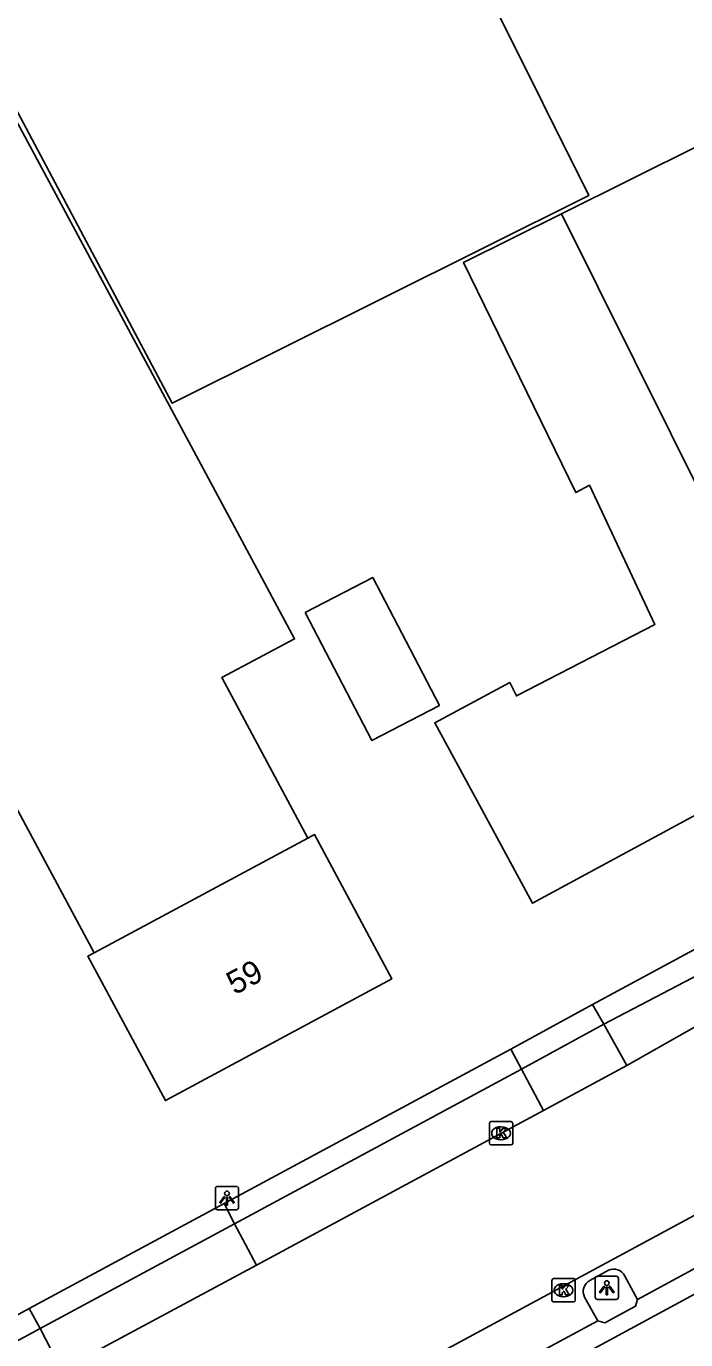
# Model space of a CAD drawing. Extents: x 158461 to 159795, y 387220 to 388672.
# Drawn here: x 158891.7 to 158920, y 387554.1 to 387610.5 of the extents above; entities that cross this region are included whole.
import ezdxf

# ---------------------------------------------------------------- set-up
doc = ezdxf.new("R2010")
doc.units = 0
for name, color, linetype in [('IMGEO_Kolk', 7, 'Continuous'), ('IMGEO_Lichtpunt', 7, 'Continuous'), ('IMGEO_Pand', 7, 'Continuous'), ('IMGEO_Pand_nummerreeks', 7, 'Continuous'), ('IMGEO_Rijbaan_lokaal_gesloten', 7, 'Continuous'), ('IMGEO_Voetpad_open', 7, 'Continuous')]:
    doc.layers.add(name, color=color, linetype=linetype)

msp = doc.modelspace()

# ---------------------------------------------------------------- linework, layer by layer
at = {"layer": 'IMGEO_Kolk'}
for p, q in [((158911.6, 387562.569), (158911.6, 387563.421)), ((158911.675, 387563.495), (158912.527, 387563.495)), ((158912.088, 387563.275), (158912.113, 387563.275)), ((158912.601, 387563.421), (158912.601, 387562.569)), ((158912.111, 387562.715), (158912.086, 387562.715)), ((158912.527, 387562.495), (158911.675, 387562.495)), ((158914.282, 387555.833), (158914.282, 387556.685)), ((158914.357, 387556.759), (158915.209, 387556.759)), ((158914.77, 387556.539), (158914.795, 387556.539)), ((158915.283, 387556.685), (158915.283, 387555.833)), ((158914.793, 387555.979), (158914.768, 387555.979)), ((158915.209, 387555.759), (158914.357, 387555.759))]:
    msp.add_line(p, q, dxfattribs=at)
for points in [[(158911.6, 387562.569), (158911.6, 387563.421)], [(158911.675, 387563.495), (158912.527, 387563.495)], [(158911.921, 387563.195), (158912.044, 387563.195), (158912.044, 387563.044), (158912.174, 387563.195), (158912.338, 387563.195), (158912.192, 387563.044), (158912.345, 387562.795), (158912.193, 387562.795), (158912.108, 387562.959), (158912.044, 387562.892), (158912.044, 387562.795), (158911.921, 387562.795), (158911.921, 387563.195)], [(158912.601, 387563.421), (158912.601, 387562.569)], [(158912.527, 387562.495), (158911.675, 387562.495)], [(158914.282, 387555.833), (158914.282, 387556.685)], [(158914.357, 387556.759), (158915.209, 387556.759)], [(158914.603, 387556.459), (158914.726, 387556.459), (158914.726, 387556.308), (158914.856, 387556.459), (158915.02, 387556.459), (158914.874, 387556.308), (158915.027, 387556.059), (158914.875, 387556.059), (158914.79, 387556.223), (158914.726, 387556.156), (158914.726, 387556.059), (158914.603, 387556.059), (158914.603, 387556.459)], [(158915.283, 387556.685), (158915.283, 387555.833)], [(158915.209, 387555.759), (158914.357, 387555.759)]]:
    msp.add_lwpolyline(points, dxfattribs=at)
for centre, start, end in [((158911.677, 387563.419), 91.552, 178.448), ((158911.677, 387563.419), 91.552, 178.448), ((158912.525, 387563.419), 1.552, 88.448), ((158912.525, 387563.419), 1.552, 88.448), ((158911.677, 387562.571), 181.552, 268.448), ((158911.677, 387562.571), 181.552, 268.448), ((158912.525, 387562.571), 271.552, 358.448), ((158912.525, 387562.571), 271.552, 358.448), ((158914.359, 387556.683), 91.552, 178.448), ((158914.359, 387556.683), 91.552, 178.448), ((158915.207, 387556.683), 1.552, 88.448), ((158915.207, 387556.683), 1.552, 88.448), ((158914.359, 387555.835), 181.552, 268.448), ((158914.359, 387555.835), 181.552, 268.448), ((158915.207, 387555.835), 271.552, 358.448), ((158915.207, 387555.835), 271.552, 358.448)]:
    msp.add_arc(centre, 0.0765, start, end, dxfattribs=at)
for centre, major_axis, ratio, start_param, end_param in [((158912.087, 387562.995), (-0.387, 0.002), 0.722429, 4.712389, 7.853982), ((158912.112, 387562.995), (-0.39, 0.002), 0.717154, 1.570796, 4.712389), ((158914.769, 387556.259), (-0.387, 0.002), 0.722429, 4.712389, 7.853982), ((158914.794, 387556.259), (-0.39, 0.002), 0.717154, 1.570796, 4.712389)]:
    msp.add_ellipse(centre, major_axis=major_axis, ratio=ratio, start_param=start_param, end_param=end_param, dxfattribs=at)
at = {"layer": 'IMGEO_Lichtpunt'}
for p, q in [((158899.848, 387560.618), (158899.848, 387559.811)), ((158899.848, 387560.618), (158899.848, 387559.811)), ((158900.75, 387560.713), (158899.942, 387560.713)), ((158900.75, 387560.713), (158899.942, 387560.713)), ((158900.844, 387559.811), (158900.844, 387560.618)), ((158900.844, 387559.811), (158900.844, 387560.618)), ((158899.942, 387559.717), (158900.75, 387559.717)), ((158899.942, 387559.717), (158900.75, 387559.717)), ((158916.14, 387556.77), (158916.14, 387555.963)), ((158916.14, 387556.77), (158916.14, 387555.963)), ((158917.042, 387556.865), (158916.234, 387556.865)), ((158917.042, 387556.865), (158916.234, 387556.865)), ((158917.136, 387555.963), (158917.136, 387556.77)), ((158917.136, 387555.963), (158917.136, 387556.77)), ((158916.234, 387555.869), (158917.042, 387555.869)), ((158916.234, 387555.869), (158917.042, 387555.869))]:
    msp.add_line(p, q, dxfattribs=at)
for points in [[(158900.222, 387560.282), (158900.261, 387560.254), (158900.073, 387559.992), (158900.035, 387560.019), (158900.222, 387560.282)], [(158900.324, 387560.234), (158900.371, 387560.234), (158900.371, 387559.912), (158900.324, 387559.912), (158900.324, 387560.234)], [(158900.434, 387560.254), (158900.472, 387560.281), (158900.659, 387560.019), (158900.62, 387559.991), (158900.434, 387560.254)], [(158916.514, 387556.434), (158916.553, 387556.406), (158916.365, 387556.144), (158916.327, 387556.171), (158916.514, 387556.434)], [(158916.616, 387556.386), (158916.663, 387556.386), (158916.663, 387556.064), (158916.616, 387556.064), (158916.616, 387556.386)], [(158916.726, 387556.406), (158916.764, 387556.433), (158916.951, 387556.171), (158916.912, 387556.143), (158916.726, 387556.406)]]:
    msp.add_lwpolyline(points, dxfattribs=at)
for centre in [(158900.347, 387560.416), (158916.639, 387556.568)]:
    msp.add_circle(centre, 0.0994, dxfattribs=at)
for centre, start, end in [((158899.942, 387560.618), 90, 180), ((158899.942, 387560.618), 90, 180), ((158900.75, 387560.618), 0, 90), ((158900.75, 387560.618), 0, 90), ((158899.942, 387559.811), 180, 270), ((158899.942, 387559.811), 180, 270), ((158900.75, 387559.811), 270, 0), ((158900.75, 387559.811), 270, 360), ((158916.234, 387556.77), 90, 180), ((158916.234, 387556.77), 90, 180), ((158917.042, 387556.77), 0, 90), ((158917.042, 387556.77), 0, 90), ((158916.234, 387555.963), 180, 270), ((158916.234, 387555.963), 180, 270), ((158917.042, 387555.963), 270, 0), ((158917.042, 387555.963), 270, 360)]:
    msp.add_arc(centre, 0.0946, start, end, dxfattribs=at)
at = {"layer": 'IMGEO_Pand'}
for points in [[(158888.801, 387623.081), (158898.121, 387627.704), (158902.597, 387629.931), (158906.604, 387621.885), (158913.12, 387625.134), (158918.477, 387614.393), (158911.935, 387611.134), (158915.862, 387603.234), (158911.387, 387601.004), (158897.995, 387594.33), (158886.575, 387615.835), (158883.635, 387620.442)], [(158903.82, 387575.658), (158900.121, 387582.559), (158903.245, 387584.209), (158900.88, 387588.615), (158891.474, 387606.139), (158885.808, 387616.523), (158881.216, 387613.661)], [(158932.392, 387591.679), (158931.956, 387592.496), (158932.54, 387592.792), (158925.152, 387607.644), (158920.674, 387605.42), (158914.699, 387602.452)], [(158914.699, 387602.452), (158910.485, 387600.359), (158915.311, 387590.485), (158915.891, 387590.799), (158918.705, 387584.828), (158912.764, 387581.761), (158912.483, 387582.336), (158909.259, 387580.614), (158911.073, 387577.264), (158913.453, 387572.866), (158924.16, 387578.666), (158923.703, 387579.511), (158925.617, 387580.555), (158926.073, 387579.71), (158938.278, 387586.305), (158935.078, 387592.236), (158932.757, 387590.996), (158932.392, 387591.679)], [(158932.392, 387591.679), (158922.517, 387586.736), (158914.699, 387602.452)], [(158861.74, 387601.499), (158859.303, 387600.001), (158872.376, 387578.837), (158876.675, 387581.148), (158881.354, 387572.447), (158890.962, 387577.614), (158894.657, 387570.744)], [(158903.704, 387585.337), (158906.601, 387586.844), (158909.458, 387581.352), (158906.561, 387579.845), (158903.704, 387585.337)], [(158903.82, 387575.658), (158904.102, 387575.809), (158907.418, 387569.624), (158897.704, 387564.4), (158894.375, 387570.592), (158894.657, 387570.744)], [(158894.657, 387570.744), (158903.82, 387575.658)]]:
    msp.add_lwpolyline(points, dxfattribs=at)
at = {"layer": 'IMGEO_Rijbaan_lokaal_gesloten'}
for points in [[(158924.362, 387569.798), (158917.496, 387565.904)], [(158917.496, 387565.904), (158913.917, 387563.975)], [(158913.917, 387563.975), (158901.619, 387557.339)], [(158909.82, 387553.755), (158920.733, 387559.66)], [(158901.619, 387557.339), (158893.251, 387552.841)]]:
    msp.add_lwpolyline(points, dxfattribs=at)
at = {"layer": 'IMGEO_Voetpad_open'}
for points in [[(158916.03, 387568.516), (158941.178, 387582.1)], [(158916.516, 387567.671), (158923.428, 387571.303), (158924.058, 387570.045), (158924.362, 387569.798)], [(158912.523, 387566.605), (158916.03, 387568.516)], [(158916.516, 387567.671), (158916.03, 387568.516)], [(158916.516, 387567.671), (158912.979, 387565.753)], [(158917.496, 387565.904), (158916.516, 387567.671)], [(158900.229, 387559.984), (158912.523, 387566.605)], [(158912.523, 387566.605), (158912.979, 387565.753)], [(158912.979, 387565.753), (158900.671, 387559.103)], [(158913.917, 387563.975), (158912.979, 387565.753)], [(158891.861, 387555.484), (158900.229, 387559.984)], [(158900.671, 387559.103), (158900.229, 387559.984)], [(158892.333, 387554.624), (158900.671, 387559.103)], [(158900.671, 387559.103), (158901.619, 387557.339)], [(158917.958, 387555.862), (158921.674, 387557.885)], [(158911.263, 387551.149), (158922.139, 387557.033)], [(158916.715, 387557.118), (158915.911, 387556.674)], [(158917.958, 387555.862), (158917.404, 387556.871)], [(158915.687, 387555.964), (158916.259, 387554.951)], [(158916.259, 387554.951), (158916.559, 387554.868), (158917.87, 387555.575), (158917.958, 387555.862)], [(158887.505, 387553.107), (158891.861, 387555.484)], [(158891.861, 387555.484), (158892.333, 387554.624)], [(158910.792, 387552.002), (158916.259, 387554.951)], [(158892.333, 387554.624), (158887.982, 387552.279)], [(158893.251, 387552.841), (158892.333, 387554.624)]]:
    msp.add_lwpolyline(points, dxfattribs=at)
for centre, radius, start, end in [((158916.941, 387556.663), 0.508, 24.2038, 116.3517), ((158916.144, 387556.21), 0.519, 116.7038, 208.276)]:
    msp.add_arc(centre, radius, start, end, dxfattribs=at)

# ---------------------------------------------------------------- texts
at = {"layer": 'IMGEO_Pand_nummerreeks'}
msp.add_text('59', height=1, rotation=28.2705, dxfattribs=at).set_placement((158900.676, 387568.912))

doc.saveas('drawing.dxf')
